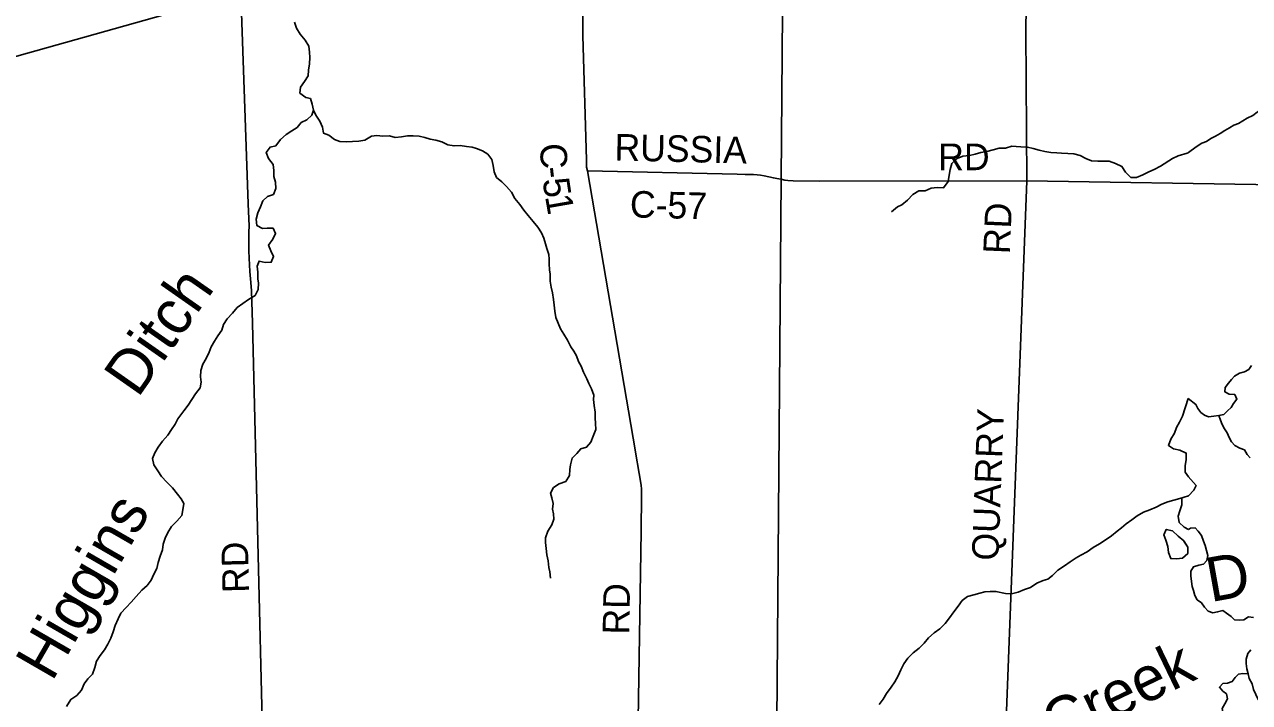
# Model space of a CAD drawing. Extents: x 1857828 to 2277390, y 930619 to 1324581.
# Drawn here: x 2024079 to 2037892, y 1210395 to 1218046 of the extents above; entities that cross this region are included whole.
import ezdxf

# ---------------------------------------------------------------- set-up
doc = ezdxf.new("R2010")
doc.units = 0
for name, color, linetype in [('GM_X_County_Road', 7, 'Continuous'), ('GM_X_County_Road_Text', 7, 'Continuous'), ('GM_X_Minor_Lake', 7, 'Continuous'), ('GM_X_Minor_River', 7, 'Continuous'), ('GM_X_Minor_River_Text', 7, 'Continuous'), ('GM_X_State_Route', 7, 'Continuous'), ('GM_X_Township', 7, 'Continuous')]:
    doc.layers.add(name, color=color, linetype=linetype)

msp = doc.modelspace()

# ---------------------------------------------------------------- linework, layer by layer
at = {"layer": 'GM_X_County_Road'}
for points in [[(2035383, 1216283), (2035368, 1217973), (2035375, 1218240), (2035377, 1218308), (2035381, 1218366), (2035385, 1218414), (2035396, 1218490), (2035473, 1218940), (2035908, 1221506), (2035913, 1221537), (2035931, 1221643)], [(2030373, 1217921), (2030365, 1219448)], [(2026826, 1207423), (2026650, 1214675), (2026641, 1214919), (2026637, 1215040), (2026631, 1215134), (2026621, 1215259), (2026616, 1215333), (2026612, 1215409), (2026608, 1215491), (2026608, 1215578), (2026608, 1215640), (2026610, 1215708), (2026611, 1215772), (2026603, 1216021), (2026517, 1218397)], [(2030426, 1216396), (2030418, 1216436), (2030416, 1216519), (2030373, 1217918), (2030373, 1217921)], [(2030969, 1213221), (2030968, 1213224), (2030426, 1216396)], [(2030426, 1216396), (2032116, 1216356), (2032207, 1216354), (2032267, 1216354), (2032299, 1216352), (2032339, 1216348), (2032377, 1216344), (2032419, 1216338), (2032524, 1216315), (2032564, 1216308), (2032586, 1216304)], [(2032586, 1216304), (2032612, 1216299), (2032654, 1216291), (2032688, 1216285), (2032747, 1216283), (2033038, 1216278), (2035383, 1216283), (2038195, 1216236), (2038214, 1216236)], [(2035072, 1208242), (2035072, 1208242), (2035383, 1216283)], [(2031033, 1212381), (2031033, 1212387), (2031038, 1212671), (2031038, 1212763), (2031038, 1212801), (2031032, 1212847), (2031010, 1212980), (2030969, 1213221)], [(2030939, 1206319), (2030939, 1206320), (2030955, 1207378), (2030969, 1208315), (2031033, 1212330), (2031033, 1212381)]]:
    msp.add_lwpolyline(points, dxfattribs=at)
at = {"layer": 'GM_X_Minor_Lake'}
for points in [[(2037153, 1212217), (2037088, 1212274), (2037022, 1212333), (2036954, 1212348), (2036925, 1212286), (2036949, 1212226), (2036972, 1212155), (2036979, 1212089), (2037003, 1212019)], [(2037151, 1212219), (2037088, 1212274), (2037022, 1212333), (2036954, 1212348), (2036925, 1212286), (2036949, 1212226), (2036972, 1212155), (2036979, 1212089), (2037003, 1212020)], [(2037002, 1212020), (2037067, 1212016), (2037135, 1212023), (2037196, 1212076), (2037195, 1212147), (2037152, 1212219)], [(2037003, 1212019), (2037067, 1212016), (2037135, 1212023), (2037196, 1212076), (2037195, 1212147), (2037153, 1212217)]]:
    msp.add_lwpolyline(points, dxfattribs=at)
at = {"layer": 'GM_X_Minor_River'}
for points in [[(2027125, 1218073), (2027148, 1218003), (2027189, 1217936), (2027243, 1217869), (2027284, 1217802), (2027293, 1217734), (2027298, 1217672), (2027294, 1217603), (2027283, 1217529), (2027276, 1217465), (2027237, 1217401), (2027192, 1217338), (2027185, 1217272), (2027253, 1217221), (2027303, 1217210), (2027324, 1217146), (2027338, 1217079)], [(2038231, 1217168), (2038178, 1217157), (2038120, 1217137), (2038076, 1217111), (2038022, 1217083), (2037980, 1217055), (2037929, 1217018), (2037867, 1216990), (2037817, 1216960), (2037767, 1216928), (2037717, 1216910), (2037665, 1216880), (2037615, 1216851), (2037562, 1216815), (2037508, 1216787), (2037456, 1216759), (2037408, 1216727), (2037354, 1216707), (2037300, 1216674), (2037191, 1216594)], [(2027338, 1217079), (2027319, 1217023), (2027264, 1216970), (2027199, 1216940), (2027153, 1216883), (2027092, 1216847), (2027029, 1216806), (2026964, 1216749), (2026915, 1216677), (2026849, 1216662), (2026806, 1216602), (2026831, 1216535), (2026884, 1216465), (2026892, 1216400), (2026889, 1216330), (2026910, 1216266), (2026915, 1216195), (2026886, 1216127), (2026818, 1216104), (2026765, 1216057), (2026742, 1215987), (2026711, 1215919), (2026690, 1215849), (2026699, 1215776), (2026763, 1215744), (2026814, 1215749), (2026882, 1215748), (2026911, 1215686), (2026880, 1215624), (2026831, 1215556), (2026855, 1215490), (2026888, 1215427), (2026861, 1215363), (2026793, 1215362), (2026725, 1215377), (2026704, 1215317), (2026709, 1215251), (2026710, 1215176), (2026716, 1215126), (2026715, 1215054), (2026680, 1214986), (2026605, 1214941), (2026542, 1214899), (2026478, 1214852), (2026423, 1214788), (2026366, 1214723), (2026325, 1214659), (2026306, 1214595), (2026259, 1214534), (2026220, 1214472), (2026185, 1214408), (2026162, 1214348), (2026129, 1214278), (2026090, 1214213), (2026067, 1214141), (2026065, 1214070), (2026072, 1214010), (2026061, 1213946), (2026006, 1213878), (2025967, 1213813), (2025926, 1213751), (2025877, 1213685), (2025810, 1213596), (2025779, 1213536), (2025736, 1213476), (2025695, 1213411), (2025634, 1213343), (2025587, 1213277), (2025550, 1213214), (2025523, 1213148), (2025537, 1213079), (2025582, 1213009), (2025623, 1212944), (2025683, 1212883), (2025748, 1212818), (2025806, 1212747), (2025845, 1212692), (2025875, 1212642), (2025864, 1212570), (2025853, 1212504), (2025798, 1212442), (2025737, 1212383), (2025696, 1212313), (2025665, 1212251), (2025644, 1212183), (2025634, 1212117), (2025609, 1212045), (2025586, 1211975), (2025571, 1211909), (2025538, 1211843), (2025507, 1211777), (2025462, 1211716), (2025401, 1211662), (2025340, 1211593), (2025283, 1211527), (2025224, 1211466), (2025165, 1211402), (2025136, 1211338), (2025103, 1211265), (2025078, 1211191), (2025053, 1211123)], [(2027338, 1217079), (2027363, 1217021), (2027410, 1216954), (2027438, 1216889), (2027449, 1216821), (2027509, 1216796), (2027573, 1216749), (2027635, 1216727), (2027707, 1216722), (2027779, 1216727), (2027850, 1216730), (2027918, 1216741), (2027991, 1216787), (2028053, 1216794), (2028121, 1216787), (2028194, 1216790), (2028260, 1216769), (2028332, 1216780), (2028397, 1216790), (2028461, 1216791), (2028529, 1216784), (2028593, 1216771), (2028655, 1216753), (2028717, 1216742), (2028786, 1216723), (2028853, 1216688), (2028924, 1216675), (2028990, 1216680), (2029062, 1216668), (2029126, 1216661), (2029176, 1216648), (2029242, 1216619), (2029302, 1216584), (2029348, 1216522), (2029363, 1216455), (2029376, 1216385), (2029403, 1216320), (2029461, 1216271), (2029515, 1216217), (2029570, 1216152), (2029607, 1216083), (2029663, 1216016), (2029708, 1215950), (2029758, 1215889), (2029813, 1215824), (2029867, 1215757), (2029908, 1215696), (2029934, 1215636), (2029953, 1215571), (2029968, 1215519), (2029992, 1215451), (2029995, 1215398), (2029996, 1215346), (2030000, 1215278), (2030005, 1215228), (2030006, 1215151), (2030019, 1215081), (2030031, 1215017), (2030044, 1214944), (2030051, 1214878), (2030060, 1214810), (2030071, 1214741), (2030097, 1214677), (2030124, 1214610), (2030162, 1214550), (2030203, 1214483), (2030238, 1214410), (2030272, 1214360), (2030303, 1214307), (2030327, 1214243), (2030356, 1214190), (2030383, 1214122), (2030421, 1214047), (2030444, 1213994), (2030474, 1213934), (2030499, 1213863), (2030496, 1213813), (2030503, 1213745), (2030513, 1213673), (2030512, 1213606), (2030519, 1213544), (2030520, 1213474), (2030493, 1213402), (2030466, 1213332), (2030418, 1213276), (2030351, 1213259), (2030306, 1213205), (2030253, 1213154), (2030234, 1213076), (2030230, 1213026), (2030223, 1212956), (2030182, 1212890), (2030109, 1212861), (2030043, 1212821), (2030012, 1212757), (2030025, 1212705), (2030042, 1212641), (2030034, 1212577), (2030043, 1212526), (2030046, 1212464), (2030026, 1212400)], [(2033856, 1215930), (2033921, 1215990), (2033971, 1216011), (2034036, 1216063), (2034095, 1216126), (2034162, 1216170), (2034234, 1216167), (2034303, 1216198), (2034371, 1216205), (2034443, 1216204), (2034496, 1216276), (2034505, 1216346), (2034516, 1216410), (2034535, 1216478), (2034596, 1216534), (2034660, 1216559), (2034733, 1216566), (2034799, 1216581), (2034864, 1216601), (2034930, 1216612), (2035001, 1216633), (2035071, 1216650), (2035142, 1216652), (2035212, 1216671), (2035262, 1216670), (2035315, 1216666), (2035387, 1216663), (2035453, 1216648), (2035519, 1216629), (2035583, 1216614), (2035653, 1216601), (2035721, 1216599), (2035772, 1216592), (2035844, 1216589), (2035912, 1216588), (2035982, 1216569), (2036048, 1216533), (2036112, 1216508), (2036180, 1216505), (2036243, 1216502), (2036311, 1216503), (2036381, 1216478), (2036453, 1216443), (2036494, 1216379), (2036554, 1216320), (2036616, 1216321), (2036689, 1216350), (2036755, 1216382), (2036816, 1216411), (2036887, 1216446), (2037024, 1216533), (2037089, 1216562), (2037189, 1216594)], [(2037836, 1214126), (2037778, 1214110), (2037724, 1214078), (2037688, 1214041), (2037656, 1213997), (2037618, 1213951), (2037614, 1213899), (2037664, 1213873), (2037726, 1213869), (2037750, 1213817), (2037713, 1213769), (2037685, 1213723), (2037643, 1213685), (2037601, 1213644), (2037545, 1213632), (2037491, 1213626), (2037431, 1213618), (2037385, 1213638), (2037343, 1213668), (2037309, 1213712), (2037287, 1213758), (2037199, 1213825)], [(2037916, 1214198), (2037884, 1214152), (2037836, 1214126)], [(2037203, 1212942), (2037165, 1212994), (2037168, 1213066), (2037179, 1213138), (2037179, 1213210), (2037107, 1213241), (2037035, 1213258), (2036978, 1213297), (2037005, 1213367), (2037047, 1213433), (2037070, 1213498), (2037103, 1213558), (2037136, 1213626), (2037200, 1213825)], [(2037545, 1213632), (2037563, 1213581), (2037585, 1213533), (2037611, 1213485), (2037640, 1213438), (2037664, 1213386), (2037688, 1213338), (2037728, 1213294), (2037784, 1213265), (2037834, 1213245), (2037867, 1213193), (2037901, 1213155)], [(2037203, 1212728), (2037266, 1212793), (2037290, 1212845), (2037202, 1212944)], [(2033715, 1210374), (2033762, 1210434), (2033797, 1210497), (2033850, 1210567), (2033893, 1210629), (2033930, 1210696), (2033959, 1210764), (2033996, 1210832), (2034041, 1210894), (2034098, 1210955), (2034167, 1211009), (2034223, 1211064), (2034272, 1211126), (2034337, 1211183), (2034402, 1211227), (2034459, 1211286), (2034508, 1211350), (2034559, 1211417), (2034608, 1211483), (2034653, 1211547), (2034712, 1211592), (2034784, 1211611), (2034853, 1211629), (2034907, 1211644), (2034968, 1211649), (2035032, 1211649), (2035142, 1211625), (2035210, 1211622), (2035283, 1211640), (2035353, 1211671), (2035422, 1211694), (2035495, 1211741), (2035567, 1211771), (2035618, 1211788), (2035669, 1211828), (2035730, 1211887), (2035804, 1211936), (2035871, 1211984), (2035936, 1212027), (2035991, 1212059), (2036063, 1212094), (2036130, 1212145), (2036199, 1212186), (2036266, 1212228), (2036335, 1212277), (2036398, 1212329), (2036448, 1212368), (2036501, 1212410), (2036564, 1212457), (2036627, 1212500), (2036697, 1212542), (2036768, 1212569), (2036839, 1212600), (2036903, 1212632), (2036972, 1212661), (2037039, 1212680), (2037105, 1212697), (2037203, 1212728)], [(2037129, 1212705), (2037129, 1212693), (2037130, 1212625), (2037107, 1212559), (2037089, 1212499), (2037100, 1212427), (2037157, 1212372), (2037204, 1212349)], [(2030026, 1212400), (2029982, 1212328), (2029953, 1212254), (2029953, 1212200), (2029962, 1212132), (2029969, 1212062), (2029983, 1211993), (2029992, 1211919), (2030001, 1211869), (2030012, 1211798)], [(2037204, 1212349), (2037226, 1212364), (2037278, 1212366), (2037314, 1212327), (2037352, 1212279), (2037375, 1212217), (2037391, 1212167), (2037407, 1212112), (2037421, 1212054), (2037410, 1211996), (2037372, 1211956), (2037322, 1211946), (2037262, 1211927), (2037232, 1211879), (2037232, 1211823), (2037237, 1211760), (2037247, 1211706), (2037261, 1211658), (2037277, 1211604), (2037303, 1211554), (2037350, 1211519), (2037386, 1211471), (2037426, 1211427), (2037478, 1211408), (2037532, 1211418), (2037590, 1211432), (2037634, 1211404), (2037684, 1211365), (2037724, 1211329), (2037778, 1211325), (2037828, 1211329), (2037880, 1211362), (2037936, 1211356)], [(2025053, 1211123), (2025020, 1211053), (2024980, 1210991), (2024931, 1210926), (2024892, 1210860), (2024871, 1210790), (2024846, 1210716), (2024793, 1210662), (2024752, 1210605), (2024721, 1210535), (2024668, 1210475), (2024603, 1210430), (2024554, 1210350)], [(2037906, 1210990), (2037874, 1210948), (2037856, 1210886), (2037854, 1210835), (2037863, 1210777), (2037877, 1210717)], [(2037877, 1210717), (2037817, 1210723), (2037767, 1210714), (2037731, 1210676), (2037697, 1210634), (2037643, 1210614), (2037593, 1210610), (2037552, 1210568), (2037590, 1210524), (2037634, 1210492), (2037642, 1210437), (2037614, 1210379), (2037585, 1210327), (2037595, 1210265), (2037571, 1210219), (2037521, 1210199), (2037465, 1210194), (2037413, 1210194), (2037361, 1210188), (2037305, 1210192), (2037209, 1210185)], [(2037877, 1210717), (2037887, 1210667), (2037923, 1210605), (2037938, 1210542), (2037962, 1210484), (2037986, 1210438), (2038014, 1210392)]]:
    msp.add_lwpolyline(points, dxfattribs=at)
at = {"layer": 'GM_X_State_Route'}
msp.add_lwpolyline([(2021046, 1216838), (2021496, 1216960), (2022255, 1217171), (2022851, 1217340), (2023441, 1217534), (2025760, 1218185)], dxfattribs=at)
at = {"layer": 'GM_X_Township'}
for points in [[(2023683, 1221555), (2025786, 1221568), (2029975, 1221583), (2032655, 1221559), (2032643, 1220072), (2032612, 1216299), (2032548, 1208287)], [(2032548, 1208287), (2032612, 1216299), (2032643, 1220072), (2032655, 1221559), (2034660, 1221545), (2035913, 1221537), (2039744, 1221515), (2042623, 1221498), (2047129, 1221472), (2052543, 1221491), (2057571, 1221413), (2060354, 1221425), (2060294, 1215683), (2060204, 1207259)]]:
    msp.add_lwpolyline(points, dxfattribs=at)

# ---------------------------------------------------------------- texts
at = {"layer": 'GM_X_County_Road_Text'}
for s, rotation, p in [('RUSSIA', 358.646, (2030729, 1216512)), ('C', 272.1159, (2029892, 1216701)), ('RD', 0, (2034382, 1216402)), ('-', 276.6831, (2029904, 1216429)), ('5', 278.5523, (2029919, 1216296)), ('1', 279.8926, (2029948, 1216106)), ('C-57', 358.6287, (2030903, 1215869)), ('RD', 87.5313, (2035189, 1215451)), ('QUARRY', 87.8849, (2035060, 1211992)), ('RD', 91.4825, (2026613, 1211635)), ('RD', 89.0127, (2030898, 1211160))]:
    msp.add_text(s, height=300, rotation=rotation, dxfattribs=at).set_placement(p)
at = {"layer": 'GM_X_Minor_River_Text'}
for s, height, rotation, p in [('Ditch', 500.3, 54.9955, (2025357, 1213822)), ('Higgins', 500.3, 59.9955, (2024390, 1210621)), ('D', 500, 10.1769, (2037452, 1211527)), ('Creek', 500.3, 25.6592, (2035709, 1209892))]:
    msp.add_text(s, height=height, rotation=rotation, dxfattribs=at).set_placement(p)

doc.saveas('drawing.dxf')
